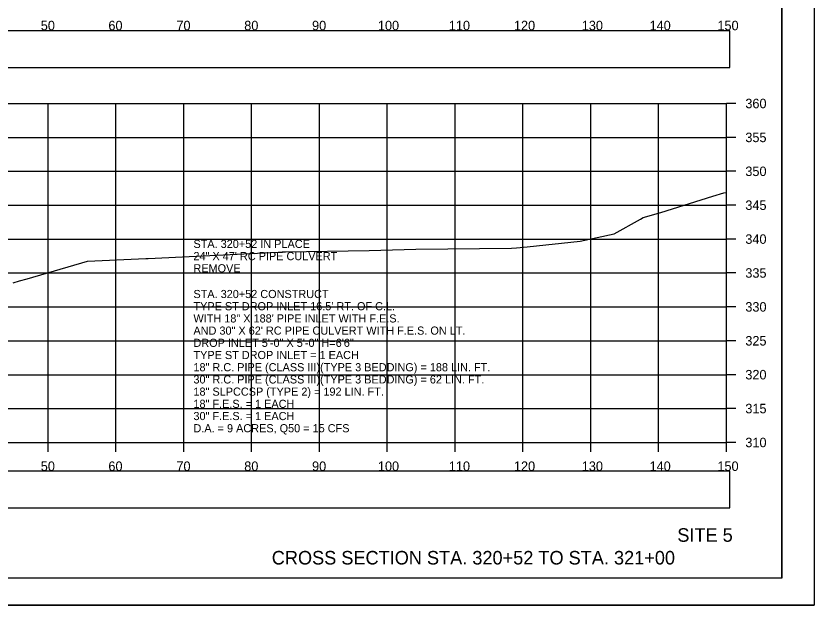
# Model space of a CAD drawing. Extents: x 1376273 to 1384221, y 378927 to 384592.
# Drawn here: x 1381403.6 to 1381521.3, y 382885.2 to 382972.1 of the extents above; entities that cross this region are included whole.
import ezdxf

# ---------------------------------------------------------------- set-up
doc = ezdxf.new("R2010")
doc.units = 0
for name, color, linetype in [('R_Axis', 7, 'Continuous'), ('R_Axis Annot', 7, 'Continuous'), ('R_Border', 7, 'Continuous'), ('R_Draft', 7, 'Continuous'), ('R_Drive', 7, 'Continuous'), ('R_Exist Surface', 7, 'Continuous'), ('R_Grid', 7, 'Continuous'), ('R_No Plot', 7, 'Continuous'), ('R_Water', 7, 'Continuous')]:
    doc.layers.add(name, color=color, linetype=linetype)

msp = doc.modelspace()

# ---------------------------------------------------------------- linework, layer by layer
at = {"layer": 'R_Axis'}
for p, q in [((1381508.35, 382909.21), (1381508.35, 382959.21)), ((1381509.75, 382959.21), (1381508.35, 382959.21)), ((1381509.75, 382954.21), (1381508.35, 382954.21)), ((1381509.75, 382949.21), (1381508.35, 382949.21)), ((1381509.75, 382944.21), (1381508.35, 382944.21)), ((1381509.75, 382939.21), (1381508.35, 382939.21)), ((1381509.75, 382934.21), (1381508.35, 382934.21)), ((1381509.75, 382929.21), (1381508.35, 382929.21)), ((1381509.75, 382924.21), (1381508.35, 382924.21)), ((1381509.75, 382919.21), (1381508.35, 382919.21)), ((1381509.75, 382914.21), (1381508.35, 382914.21)), ((1381208.35, 382909.21), (1381508.35, 382909.21)), ((1381408.35, 382907.81), (1381408.35, 382909.21)), ((1381418.35, 382907.81), (1381418.35, 382909.21)), ((1381428.35, 382907.81), (1381428.35, 382909.21)), ((1381438.35, 382907.81), (1381438.35, 382909.21)), ((1381448.35, 382907.81), (1381448.35, 382909.21)), ((1381458.35, 382907.81), (1381458.35, 382909.21)), ((1381468.35, 382907.81), (1381468.35, 382909.21)), ((1381478.35, 382907.81), (1381478.35, 382909.21)), ((1381488.35, 382907.81), (1381488.35, 382909.21)), ((1381498.35, 382907.81), (1381498.35, 382909.21)), ((1381508.35, 382907.81), (1381508.35, 382909.21)), ((1381509.75, 382909.21), (1381508.35, 382909.21))]:
    msp.add_line(p, q, dxfattribs=at)
at = {"layer": 'R_Axis Annot'}
for points in [[(1381207.19, 382964.52), (1381508.88, 382964.52), (1381508.88, 382969.93), (1381207.19, 382969.93)], [(1381207.19, 382899.56), (1381508.88, 382899.56), (1381508.88, 382904.97), (1381207.19, 382904.97)]]:
    msp.add_lwpolyline(points, close=True, dxfattribs=at)
at = {"layer": 'R_Border'}
for q in [(1381516.53, 383094.67), (1381200.35, 382889.21)]:
    msp.add_line((1381516.53, 382889.21), q, dxfattribs=at)
at = {"layer": 'R_Exist Surface'}
msp.add_lwpolyline([(1381403.17, 382932.74), (1381404.1, 382933.04), (1381405.25, 382933.37), (1381414.14, 382935.95), (1381422.76, 382936.34), (1381423.11, 382936.36), (1381442.25, 382937.28), (1381442.85, 382937.31), (1381443.35, 382937.32), (1381455.66, 382937.55), (1381462.54, 382937.72), (1381476.66, 382937.89), (1381477.39, 382937.91), (1381478.97, 382938.05), (1381486.8, 382938.88), (1381491.83, 382940), (1381495.67, 382942.15), (1381496.08, 382942.41), (1381498.69, 382943.13), (1381506.36, 382945.54), (1381507.99, 382946.03), (1381508.35, 382946.08)], dxfattribs=at)
at = {"layer": 'R_Grid'}
for p, q in [((1381208.35, 382959.21), (1381508.35, 382959.21)), ((1381408.35, 382909.21), (1381408.35, 382959.21)), ((1381418.35, 382909.21), (1381418.35, 382959.21)), ((1381428.35, 382909.21), (1381428.35, 382959.21)), ((1381438.35, 382909.21), (1381438.35, 382959.21)), ((1381448.35, 382909.21), (1381448.35, 382959.21)), ((1381458.35, 382909.21), (1381458.35, 382959.21)), ((1381468.35, 382909.21), (1381468.35, 382959.21)), ((1381478.35, 382909.21), (1381478.35, 382959.21)), ((1381488.35, 382909.21), (1381488.35, 382959.21)), ((1381498.35, 382909.21), (1381498.35, 382959.21)), ((1381508.35, 382909.21), (1381508.35, 382959.21)), ((1381208.35, 382954.21), (1381508.35, 382954.21)), ((1381208.35, 382949.21), (1381508.35, 382949.21)), ((1381208.35, 382944.21), (1381508.35, 382944.21)), ((1381208.35, 382939.21), (1381508.35, 382939.21)), ((1381208.35, 382934.21), (1381508.35, 382934.21)), ((1381208.35, 382929.21), (1381508.35, 382929.21)), ((1381208.35, 382924.21), (1381508.35, 382924.21)), ((1381208.35, 382919.21), (1381508.35, 382919.21)), ((1381208.35, 382914.21), (1381508.35, 382914.21)), ((1381208.35, 382909.21), (1381508.35, 382909.21))]:
    msp.add_line(p, q, dxfattribs=at)
at = {"layer": 'R_No Plot'}
msp.add_line((1381187.95, 382885.23), (1381521.28, 382885.23), dxfattribs=at)
for points in [[(1381187.94, 383098.57), (1381521.28, 383098.57), (1381521.28, 382885.23), (1381187.94, 382885.23)], [(1381434.27, 383094.67), (1381434.27, 383084.79), (1381470, 383084.79), (1381470, 383081.87), (1381493.2, 383081.87), (1381493.2, 383057.54), (1381516.53, 383057.54), (1381516.53, 382889.21), (1381200.35, 382889.21), (1381200.35, 383094.67)]]:
    msp.add_lwpolyline(points, close=True, dxfattribs=at)

# ---------------------------------------------------------------- texts
at = {"layer": 'R_Axis Annot'}
for s, p in [('50', (1381407.26, 382970.01)), ('60', (1381417.23, 382970.01)), ('70', (1381427.26, 382970.01)), ('80', (1381437.26, 382970.01)), ('90', (1381447.26, 382970.01)), ('100', (1381456.97, 382970.01)), ('110', (1381467.43, 382970.01)), ('120', (1381477.03, 382970.01)), ('130', (1381487.03, 382970.01)), ('140', (1381497.03, 382970.01)), ('150', (1381507.03, 382970.01)), ('360', (1381511.15, 382958.51)), ('355', (1381511.15, 382953.51)), ('350', (1381511.15, 382948.51)), ('345', (1381511.15, 382943.51)), ('340', (1381511.15, 382938.51)), ('335', (1381511.15, 382933.51)), ('330', (1381511.15, 382928.51)), ('325', (1381511.15, 382923.51)), ('320', (1381511.15, 382918.51)), ('315', (1381511.15, 382913.51)), ('310', (1381511.15, 382908.51)), ('50', (1381407.26, 382905.01)), ('60', (1381417.23, 382905.01)), ('70', (1381427.26, 382905.01)), ('80', (1381437.26, 382905.01)), ('90', (1381447.26, 382905.01)), ('100', (1381456.97, 382905.01)), ('110', (1381467.43, 382905.01)), ('120', (1381477.03, 382905.01)), ('130', (1381487.03, 382905.01)), ('140', (1381497.03, 382905.01)), ('150', (1381507.03, 382905.01))]:
    msp.add_text(s, height=1.4, dxfattribs=at).set_placement(p)
at = {"layer": 'R_Draft'}
for s, p in [('SITE 5', (1381501.12, 382894.56)), ('CROSS SECTION STA. 320+52 TO STA. 321+00', (1381441.32, 382891.21))]:
    msp.add_text(s, height=2, dxfattribs=at).set_placement(p)
at = {"layer": 'R_Drive'}
for s, p in [('STA. 320+52 CONSTRUCT', (1381429.77, 382930.51)), ("TYPE ST DROP INLET 16.5' RT. OF C.L.", (1381429.77, 382928.71)), ('WITH 18" X 188\' PIPE INLET WITH F.E.S.', (1381429.77, 382926.91)), ('AND 30" X 62\' RC PIPE CULVERT WITH F.E.S. ON LT.', (1381429.77, 382925.11)), ('DROP INLET 5\'-0" X 5\'-0" H=6\'6"', (1381429.77, 382923.31)), ('TYPE ST DROP INLET = 1 EACH', (1381429.77, 382921.51)), ('18" R.C. PIPE (CLASS III)(TYPE 3 BEDDING) = 188 LIN. FT.', (1381429.77, 382919.71)), ('30" R.C. PIPE (CLASS III)(TYPE 3 BEDDING) = 62 LIN. FT.', (1381429.77, 382917.91)), ('18" SLPCCSP (TYPE 2) = 192 LIN. FT.', (1381429.77, 382916.11)), ('18" F.E.S. = 1 EACH', (1381429.77, 382914.31)), ('30" F.E.S. = 1 EACH', (1381429.77, 382912.51)), ('D.A. = 9 ACRES, Q50 = 15 CFS', (1381429.77, 382910.71))]:
    msp.add_text(s, height=1.2, dxfattribs=at).set_placement(p)
at = {"layer": 'R_Water'}
for s, p in [('STA. 320+52 IN PLACE', (1381429.77, 382937.9)), ('24" X 47\' RC PIPE CULVERT', (1381429.77, 382936.1)), ('REMOVE', (1381429.77, 382934.3))]:
    msp.add_text(s, height=1.2, dxfattribs=at).set_placement(p)

doc.saveas('drawing.dxf')
